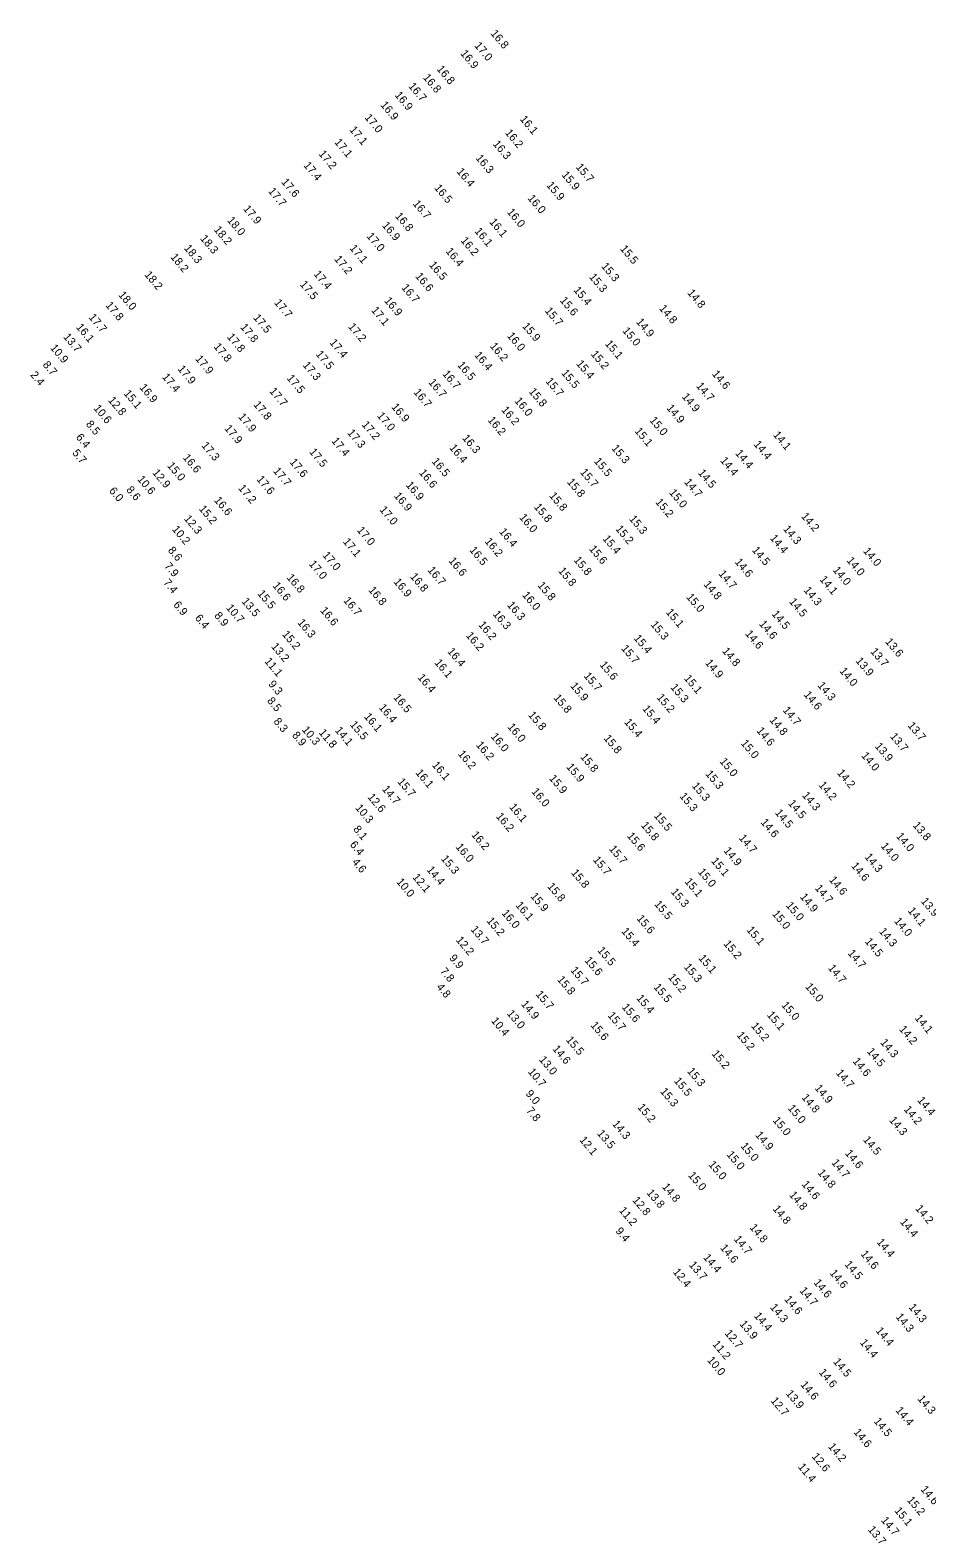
# Model space of a CAD drawing. Extents: x 1023796 to 1112670, y 656573 to 837340.
# Drawn here: x 1067367 to 1067929, y 734789 to 735733 of the extents above; entities that cross this region are included whole.
import ezdxf

# ---------------------------------------------------------------- set-up
doc = ezdxf.new("R2010")
doc.units = 0
doc.layers.add('V-TOPO-SOUN', color=7, linetype='Continuous')

msp = doc.modelspace()

# ---------------------------------------------------------------- texts
at = {"layer": 'V-TOPO-SOUN'}
for s, p in [('16.8 ', (1067654.98, 735730.58)), ('17.0 ', (1067644.85, 735722.96)), ('16.9 ', (1067636.09, 735718.02)), ('16.8 ', (1067612.68, 735702.96)), ('16.8 ', (1067621.26, 735708.26)), ('16.7 ', (1067603.55, 735697.54)), ('16.9 ', (1067585.99, 735685.83)), ('16.9 ', (1067594.97, 735691.96)), ('17.0 ', (1067576.07, 735677.94)), ('16.1 ', (1067673.37, 735676.93)), ('17.1 ', (1067566.59, 735670.25)), ('16.2 ', (1067664.02, 735668.38)), ('17.2 ', (1067547.26, 735655.14)), ('17.1 ', (1067557.18, 735662.47)), ('16.3 ', (1067656.43, 735661.35)), ('17.4 ', (1067537.84, 735647.99)), ('16.3 ', (1067645.66, 735652.54)), ('15.7 ', (1067708.4, 735646.88)), ('17.6 ', (1067523.92, 735637.56)), ('16.4 ', (1067633.73, 735644.09)), ('15.9 ', (1067699.48, 735642)), ('17.7 ', (1067515.7, 735631.78)), ('16.5 ', (1067619.74, 735633.84)), ('16.0 ', (1067678.23, 735627.4)), ('15.9 ', (1067690.01, 735635.51)), ('17.9 ', (1067500.08, 735620.73)), ('16.7 ', (1067606.27, 735623.95)), ('16.0 ', (1067665.28, 735618.73)), ('18.2 ', (1067481.65, 735607.73)), ('18.0 ', (1067490, 735613.57)), ('16.9 ', (1067587, 735610.39)), ('16.8 ', (1067595.18, 735616.19)), ('16.1 ', (1067654.22, 735612.54)), ('18.3 ', (1067473.09, 735602.19)), ('17.0 ', (1067577.31, 735603.64)), ('16.2 ', (1067636.25, 735600.92)), ('16.1 ', (1067644.96, 735606.74)), ('18.2 ', (1067454.5, 735590.56)), ('18.3 ', (1067462.97, 735596.1)), ('17.2 ', (1067557.07, 735589.3)), ('17.1 ', (1067566.69, 735596.15)), ('16.4 ', (1067626.87, 735594.18)), ('15.5 ', (1067736.14, 735595.74)), ('18.2 ', (1067438.22, 735579.53)), ('17.4 ', (1067544.19, 735579.91)), ('16.5 ', (1067616.45, 735585.66)), ('15.3 ', (1067724.32, 735584.79)), ('17.5 ', (1067535.54, 735573.48)), ('16.7 ', (1067599.17, 735571.44)), ('16.6 ', (1067607.83, 735578.53)), ('15.4 ', (1067706.95, 735569.88)), ('15.3 ', (1067716.7, 735578.09)), ('17.8 ', (1067413.79, 735560.35)), ('18.0 ', (1067421.9, 735566.87)), ('17.7 ', (1067519.46, 735562)), ('16.9 ', (1067588.38, 735563.25)), ('15.6 ', (1067698.41, 735563.39)), ('14.8 ', (1067778.22, 735568.11)), ('17.7 ', (1067403.26, 735552.82)), ('17.5 ', (1067506.32, 735552.57)), ('17.1 ', (1067580.26, 735557.24)), ('15.7 ', (1067689, 735556.92)), ('14.8 ', (1067760.57, 735558.43)), ('16.1 ', (1067395.37, 735546.66)), ('17.8 ', (1067498.22, 735546.68)), ('17.2 ', (1067565.8, 735546.97)), ('16.0 ', (1067665.32, 735541.23)), ('15.9 ', (1067674.82, 735547.28)), ('15.0 ', (1067737.57, 735544.43)), ('14.9 ', (1067746.15, 735549.97)), ('10.9 ', (1067379.15, 735533.69)), ('13.7 ', (1067387.36, 735540.55)), ('17.8 ', (1067481.53, 735534.46)), ('17.8 ', (1067489.91, 735540.53)), ('17.4 ', (1067554.15, 735537)), ('16.2 ', (1067654.59, 735534.83)), ('15.1 ', (1067726.64, 735536.27)), ('8.7', (1067374.47, 735523.1)), ('17.9 ', (1067470.04, 735526.81)), ('17.3 ', (1067537.34, 735522.9)), ('17.5 ', (1067545.49, 735529.76)), ('16.5 ', (1067634.18, 735522.92)), ('16.4 ', (1067644.86, 735529.16)), ('15.4 ', (1067708.64, 735523.78)), ('15.2 ', (1067717.79, 735529.8)), ('2.4', (1067366.67, 735516.78)), ('17.4 ', (1067449.24, 735515.49)), ('17.9 ', (1067458.99, 735520.54)), ('17.5 ', (1067527.33, 735514.74)), ('16.7 ', (1067624.82, 735517.42)), ('15.5 ', (1067699.31, 735517.95)), ('14.6 ', (1067793.68, 735517.35)), ('15.1 ', (1067425.2, 735505.13)), ('16.9 ', (1067435.08, 735508.9)), ('17.7 ', (1067516.42, 735506.59)), ('16.7 ', (1067606.75, 735505.9)), ('16.7 ', (1067616.05, 735512.1)), ('15.8 ', (1067678.94, 735506.34)), ('15.7 ', (1067689.44, 735512.79)), ('14.7 ', (1067783.75, 735509.87)), ('10.6 ', (1067406.32, 735495.87)), ('12.8 ', (1067415.41, 735500.91)), ('17.8 ', (1067506.47, 735498.16)), ('16.9 ', (1067592.85, 735496.74)), ('16.2 ', (1067661.71, 735494.84)), ('16.0 ', (1067670, 735500.51)), ('14.9 ', (1067765.19, 735496.05)), ('14.9 ', (1067774.8, 735503.14)), ('8.5', (1067401.53, 735485.91)), ('17.9 ', (1067496.95, 735490.51)), ('17.2 ', (1067574.33, 735485.63)), ('17.0 ', (1067583.85, 735491.23)), ('16.2 ', (1067653.2, 735488.47)), ('15.0 ', (1067754.57, 735488.34)), ('6.4', (1067395.28, 735477.71)), ('17.9 ', (1067488.26, 735483.27)), ('17.4 ', (1067555.34, 735475.41)), ('17.3 ', (1067565.27, 735480.51)), ('16.3 ', (1067637.21, 735477.21)), ('15.1 ', (1067745.26, 735481.58)), ('14.1 ', (1067831.93, 735479.23)), ('5.7', (1067392.95, 735467.87)), ('17.3 ', (1067473.91, 735472.57)), ('17.5 ', (1067541.42, 735468.56)), ('16.4 ', (1067629.17, 735471.15)), ('15.3 ', (1067730.75, 735470.83)), ('14.4 ', (1067808.23, 735467.7)), ('14.4 ', (1067819.77, 735473.31)), ('15.0 ', (1067452.43, 735459.95)), ('16.6 ', (1067462.24, 735465)), ('17.7 ', (1067518.8, 735456.62)), ('17.6 ', (1067529.13, 735462.2)), ('16.5 ', (1067618.1, 735462.63)), ('15.5 ', (1067719.75, 735462.72)), ('14.4 ', (1067798.81, 735463.17)), ('10.6 ', (1067433.71, 735451.44)), ('12.9 ', (1067443.15, 735455.52)), ('17.6 ', (1067508.44, 735451.41)), ('16.9 ', (1067601.92, 735447.81)), ('16.6 ', (1067610.16, 735455.51)), ('15.8 ', (1067702.86, 735449.72)), ('15.7 ', (1067711.06, 735455.84)), ('14.7 ', (1067776.25, 735449.66)), ('14.5 ', (1067784.93, 735455.44)), ('6.0', (1067416.04, 735444.19)), ('8.6', (1067426.78, 735444.81)), ('16.6 ', (1067481.8, 735438.28)), ('17.2 ', (1067496.93, 735445.86)), ('16.9 ', (1067594.47, 735441.01)), ('15.8 ', (1067691.72, 735441.09)), ('15.0 ', (1067766.8, 735443.07)), ('15.2 ', (1067472.29, 735432.91)), ('17.0 ', (1067585.47, 735432.36)), ('15.8 ', (1067682.19, 735434.06)), ('15.2 ', (1067758.2, 735437.13)), ('14.2 ', (1067849.55, 735428.23)), ('10.2 ', (1067455.45, 735420.12)), ('12.3 ', (1067462.96, 735426.74)), ('17.0 ', (1067571.28, 735419.54)), ('16.4 ', (1067660.37, 735418.62)), ('16.0 ', (1067672.97, 735427.57)), ('15.2 ', (1067733.21, 735420.34)), ('15.3 ', (1067741.78, 735426.62)), ('14.3 ', (1067838.27, 735420.29)), ('17.1 ', (1067562.53, 735412.35)), ('16.2 ', (1067651.3, 735412.52)), ('15.4 ', (1067725.21, 735414.18)), ('14.4 ', (1067829.99, 735414.59)), ('8.6', (1067452.89, 735406.92)), ('17.0 ', (1067549.73, 735403.89)), ('16.6 ', (1067628.72, 735400.36)), ('16.5 ', (1067641.75, 735407.1)), ('15.8 ', (1067707.06, 735400.83)), ('15.6 ', (1067716.68, 735407.82)), ('14.6 ', (1067807.95, 735399.65)), ('14.5 ', (1067818.73, 735407.06)), ('14.0 ', (1067877.99, 735400.55)), ('14.0 ', (1067888.35, 735406.49)), ('7.9', (1067450.69, 735397.02)), ('17.0 ', (1067541.18, 735398.37)), ('16.8 ', (1067604.58, 735390.48)), ('16.7 ', (1067615.53, 735394.57)), ('15.8 ', (1067697.38, 735394.03)), ('14.7 ', (1067797.78, 735392.27)), ('14.0 ', (1067869.36, 735394.59)), ('7.4', (1067450.02, 735386.66)), ('16.6 ', (1067518.46, 735384.83)), ('16.8 ', (1067527.24, 735389.87)), ('16.8 ', (1067578.5, 735382.03)), ('16.9 ', (1067594.24, 735387.24)), ('15.8 ', (1067684.4, 735385.02)), ('14.8 ', (1067788.43, 735385.63)), ('14.3 ', (1067851.1, 735381.92)), ('14.1 ', (1067861.07, 735388.72)), ('6.9', (1067456.28, 735372.82)), ('13.5 ', (1067499.08, 735374.96)), ('15.5 ', (1067508.97, 735379.82)), ('16.7 ', (1067562.81, 735375.52)), ('16.3 ', (1067665.35, 735372.65)), ('16.0 ', (1067674.79, 735378.91)), ('15.0 ', (1067777.56, 735377.67)), ('14.5 ', (1067841.97, 735374.79)), ('6.4', (1067469.79, 735364.51)), ('8.9', (1067481.94, 735366.03)), ('10.7 ', (1067489.35, 735370.92)), ('16.6 ', (1067548.24, 735369.28)), ('16.3 ', (1067656.43, 735367.02)), ('15.1 ', (1067764.81, 735368.16)), ('14.5 ', (1067831.11, 735367.07)), ('15.2 ', (1067524.43, 735354.33)), ('16.3 ', (1067534.03, 735361.68)), ('16.2 ', (1067639.55, 735353.6)), ('16.2 ', (1067647.36, 735360.27)), ('15.3 ', (1067755.23, 735360.43)), ('14.6 ', (1067814.45, 735354.7)), ('14.6 ', (1067823.17, 735360.84)), ('13.2 ', (1067517.6, 735346.68)), ('16.4 ', (1067627.92, 735343.64)), ('15.7 ', (1067736.81, 735345.5)), ('15.4 ', (1067744.68, 735351.89)), ('14.8 ', (1067800.04, 735343.89)), ('13.7 ', (1067892.9, 735343.56)), ('13.6 ', (1067902.13, 735349.72)), ('11.1 ', (1067513.38, 735337.47)), ('16.1 ', (1067619.88, 735336.57)), ('15.6 ', (1067723.33, 735335.27)), ('14.9 ', (1067789.39, 735336.42)), ('13.9 ', (1067883.6, 735337.73)), ('16.4 ', (1067609.27, 735327.31)), ('15.7 ', (1067713.34, 735328.29)), ('15.1 ', (1067776.16, 735326.76)), ('14.0 ', (1067873.55, 735331.37)), ('9.3', (1067515.79, 735323.14)), ('16.5 ', (1067594.11, 735314.84)), ('15.9 ', (1067704.95, 735322.05)), ('15.2 ', (1067759.01, 735314.84)), ('15.3 ', (1067767.68, 735321.15)), ('14.6 ', (1067851.15, 735316.58)), ('14.3 ', (1067859.79, 735322.33)), ('8.5', (1067515.01, 735312.69)), ('16.4 ', (1067584.99, 735308.48)), ('15.8 ', (1067694.44, 735314.6)), ('15.4 ', (1067750.1, 735307.73)), ('14.7 ', (1067837.98, 735306.84)), ('8.3', (1067519.05, 735299.74)), ('15.5 ', (1067566.86, 735297.84)), ('16.1 ', (1067575.71, 735302.82)), ('16.0 ', (1067665.59, 735296.39)), ('15.8 ', (1067678.56, 735303.82)), ('15.4 ', (1067738.72, 735299.37)), ('14.8 ', (1067829.73, 735300.64)), ('13.7 ', (1067916.23, 735297.21)), ('8.9', (1067530.64, 735291.12)), ('10.3 ', (1067536.8, 735294.58)), ('11.8 ', (1067547.4, 735292.78)), ('14.1 ', (1067557.5, 735294.22)), ('16.0 ', (1067655.1, 735290.36)), ('15.8 ', (1067725.85, 735289.24)), ('14.6 ', (1067821.58, 735293.99)), ('13.7 ', (1067905.2, 735290.4)), ('16.2 ', (1067634.54, 735279.43)), ('16.2 ', (1067645.87, 735285.06)), ('15.8 ', (1067711.18, 735277.57)), ('15.0 ', (1067811.73, 735286.12)), ('14.0 ', (1067887.22, 735278.39)), ('13.9 ', (1067895.69, 735284.26)), ('16.1 ', (1067607.98, 735267.65)), ('16.1 ', (1067618.31, 735272.46)), ('15.9 ', (1067702.44, 735271.3)), ('15.0 ', (1067798.46, 735274.76)), ('14.2 ', (1067872.02, 735267.56)), ('15.7 ', (1067596.66, 735262.04)), ('15.9 ', (1067691.65, 735264.13)), ('15.3 ', (1067781.09, 735259.45)), ('15.3 ', (1067789.54, 735266.93)), ('14.2 ', (1067860.48, 735259.98)), ('12.6 ', (1067577.94, 735252.43)), ('14.7 ', (1067587.02, 735257.4)), ('16.0 ', (1067680.61, 735255.9)), ('15.3 ', (1067773.37, 735252.98)), ('14.3 ', (1067850.14, 735253.5)), ('10.3 ', (1067570.27, 735245.66)), ('16.2 ', (1067658.37, 735240.35)), ('16.1 ', (1067666.67, 735246.2)), ('15.5 ', (1067757.31, 735240.74)), ('14.5 ', (1067833.12, 735242.63)), ('14.5 ', (1067841.32, 735248.5)), ('8.1', (1067568.97, 735232.27)), ('15.8 ', (1067749.21, 735234.74)), ('14.6 ', (1067824.17, 735236.64)), ('13.8 ', (1067919.46, 735234.75)), ('6.4', (1067566.83, 735222.63)), ('16.0 ', (1067633.16, 735221.21)), ('16.2 ', (1067642.96, 735228.85)), ('15.6 ', (1067740.44, 735228.11)), ('14.7 ', (1067810.49, 735226.81)), ('14.0 ', (1067899.42, 735221.76)), ('14.0 ', (1067909.02, 735227.92)), ('4.6', (1067568.19, 735211.74)), ('15.3 ', (1067623.95, 735213.81)), ('15.7 ', (1067719.13, 735213.13)), ('15.7 ', (1067729.18, 735219.96)), ('15.1 ', (1067793.17, 735212.39)), ('14.9 ', (1067800.94, 735218.9)), ('14.3 ', (1067889.26, 735214.93)), ('12.1 ', (1067606.07, 735202.24)), ('14.4 ', (1067614.96, 735206.93)), ('15.8 ', (1067705.47, 735205.03)), ('15.0 ', (1067784.85, 735205.56)), ('14.6 ', (1067880.86, 735209.36)), ('10.0 ', (1067596.01, 735199.35)), ('15.8 ', (1067690.5, 735196.49)), ('15.3 ', (1067767.92, 735193.05)), ('15.1 ', (1067776.54, 735199.51)), ('14.7 ', (1067858.15, 735195.42)), ('14.6 ', (1067866.99, 735200.62)), ('16.1 ', (1067670.65, 735184.68)), ('15.9 ', (1067679.98, 735190.31)), ('15.5 ', (1067757.51, 735185.4)), ('15.0 ', (1067839.98, 735184.57)), ('14.9 ', (1067848.78, 735189.93)), ('13.9 ', (1067924.51, 735187.21)), ('15.2 ', (1067652.49, 735174.98)), ('16.0 ', (1067661.92, 735179.77)), ('15.6 ', (1067746.49, 735176.42)), ('15.0 ', (1067831.35, 735179.25)), ('14.0 ', (1067907.75, 735174.78)), ('14.1 ', (1067916.36, 735181.24)), ('13.7 ', (1067642.52, 735169.58)), ('15.4 ', (1067736.94, 735168.41)), ('15.1 ', (1067815.37, 735169.23)), ('14.3 ', (1067898.3, 735168.32)), ('12.2 ', (1067633.27, 735162.93)), ('15.5 ', (1067721.93, 735156.42)), ('15.2 ', (1067800.91, 735160.58)), ('14.7 ', (1067878.7, 735154.65)), ('14.5 ', (1067889.43, 735162.01)), ('9.9', (1067629.1, 735151.61)), ('15.6 ', (1067713.89, 735150.2)), ('15.3 ', (1067776.1, 735146.02)), ('15.1 ', (1067785.21, 735151.6)), ('14.7 ', (1067866.4, 735145.36)), ('7.8', (1067623.35, 735143.38)), ('15.8 ', (1067696.69, 735138.17)), ('15.7 ', (1067705.03, 735144.02)), ('15.2 ', (1067766.18, 735139.61)), ('4.8', (1067621.07, 735133.44)), ('15.7 ', (1067683.24, 735128.98)), ('15.4 ', (1067746.29, 735126.51)), ('15.5 ', (1067757.11, 735133.42)), ('15.0 ', (1067852.07, 735133.72)), ('13.0 ', (1067665.21, 735116.88)), ('14.9 ', (1067674.08, 735122.81)), ('15.6 ', (1067737.23, 735120.94)), ('15.0 ', (1067837.16, 735122.17)), ('10.4 ', (1067655.34, 735112.37)), ('15.6 ', (1067717.62, 735109.58)), ('15.7 ', (1067728.33, 735115.67)), ('15.2 ', (1067818.16, 735109.14)), ('15.1 ', (1067828.1, 735116.01)), ('14.2 ', (1067910.91, 735107.09)), ('14.1 ', (1067920.71, 735114.03)), ('15.5 ', (1067702.19, 735100.42)), ('15.2 ', (1067809.14, 735103.35)), ('14.3 ', (1067899.07, 735098.82)), ('14.6 ', (1067693.79, 735094.78)), ('15.2 ', (1067793.44, 735091.75)), ('14.5 ', (1067890.72, 735093.15)), ('10.7 ', (1067678.39, 735080.43)), ('13.0 ', (1067685.36, 735088.05)), ('15.3 ', (1067778.12, 735080.76)), ('14.7 ', (1067871.3, 735079.69)), ('14.6 ', (1067881.8, 735087.05)), ('15.5 ', (1067769.84, 735074.71)), ('14.9 ', (1067858, 735070.24)), ('9.0', (1067676.96, 735066.7)), ('15.3 ', (1067761.2, 735068.11)), ('14.8 ', (1067849.8, 735064.32)), ('14.4 ', (1067922.3, 735062.58)), ('7.8', (1067677.32, 735056.06)), ('15.2 ', (1067747.01, 735058.2)), ('15.0 ', (1067841.12, 735057.62)), ('14.2 ', (1067913.83, 735056.88)), ('13.5 ', (1067721.69, 735041.81)), ('14.3 ', (1067731.18, 735047.75)), ('15.0 ', (1067831.73, 735050.01)), ('14.3 ', (1067904.66, 735050.13)), ('12.1 ', (1067710.66, 735037.72)), ('15.0 ', (1067811.57, 735033.92)), ('14.9 ', (1067820.78, 735040.83)), ('14.5 ', (1067888.29, 735037.9)), ('15.0 ', (1067791.49, 735022.38)), ('15.0 ', (1067802.83, 735028.58)), ('14.7 ', (1067868.53, 735023.53)), ('14.6 ', (1067876.97, 735029.38)), ('15.0 ', (1067778.76, 735015.57)), ('14.8 ', (1067859.84, 735017.17)), ('13.8 ', (1067752.72, 735004.63)), ('14.8 ', (1067762.39, 735008.38)), ('14.8 ', (1067842.03, 735003.37)), ('14.6 ', (1067849.87, 735009.99)), ('12.8 ', (1067743.82, 735000.01)), ('14.8 ', (1067831.7, 734994.6)), ('14.2 ', (1067921.05, 734994.8)), ('11.2 ', (1067735.44, 734993.6)), ('14.4 ', (1067911.46, 734986.41)), ('9.4', (1067733.23, 734980.69)), ('14.7 ', (1067807.33, 734975.66)), ('14.8 ', (1067817.25, 734982.94)), ('14.6 ', (1067798.79, 734970.19)), ('14.6 ', (1067886.76, 734966.35)), ('14.4 ', (1067896.82, 734973.79)), ('13.7 ', (1067779.26, 734959.52)), ('14.4 ', (1067788.21, 734964.13)), ('14.5 ', (1067876.72, 734959.87)), ('12.4 ', (1067769.2, 734955.1)), ('14.6 ', (1067857.31, 734948.42)), ('14.6 ', (1067867.39, 734954.42)), ('14.6 ', (1067838.98, 734937.99)), ('14.7 ', (1067848.52, 734943.41)), ('14.3 ', (1067830.01, 734932.97)), ('14.3 ', (1067916.88, 734933)), ('13.9 ', (1067810.96, 734922.51)), ('14.4 ', (1067820.01, 734927.6)), ('14.4 ', (1067896.24, 734918.3)), ('14.3 ', (1067908.77, 734926.98)), ('11.2 ', (1067793.98, 734909.81)), ('12.7 ', (1067801.65, 734916.69)), ('14.4 ', (1067886.3, 734910.88)), ('10.0 ', (1067790.68, 734899.84)), ('14.6 ', (1067860.59, 734892.23)), ('14.5 ', (1067869.59, 734898.92)), ('14.6 ', (1067849.07, 734884.52)), ('12.7 ', (1067830.43, 734874.48)), ('13.9 ', (1067839.95, 734878.95)), ('14.3 ', (1067922.43, 734875.67)), ('14.5 ', (1067895.03, 734861.59)), ('14.4 ', (1067908.64, 734868.42)), ('14.6 ', (1067882.38, 734854.79)), ('14.2 ', (1067866.42, 734845.72)), ('12.6 ', (1067856.18, 734839.56)), ('11.4 ', (1067847.54, 734833.03)), ('14.6 ', (1067924.32, 734818.97)), ('15.1 ', (1067907.96, 734805.63)), ('15.2 ', (1067915.82, 734812.25)), ('14.7 ', (1067899.57, 734799.6)), ('13.7 ', (1067891.34, 734793.78))]:
    msp.add_text(s, height=5, rotation=310, dxfattribs=at).set_placement(p)

doc.saveas('drawing.dxf')
